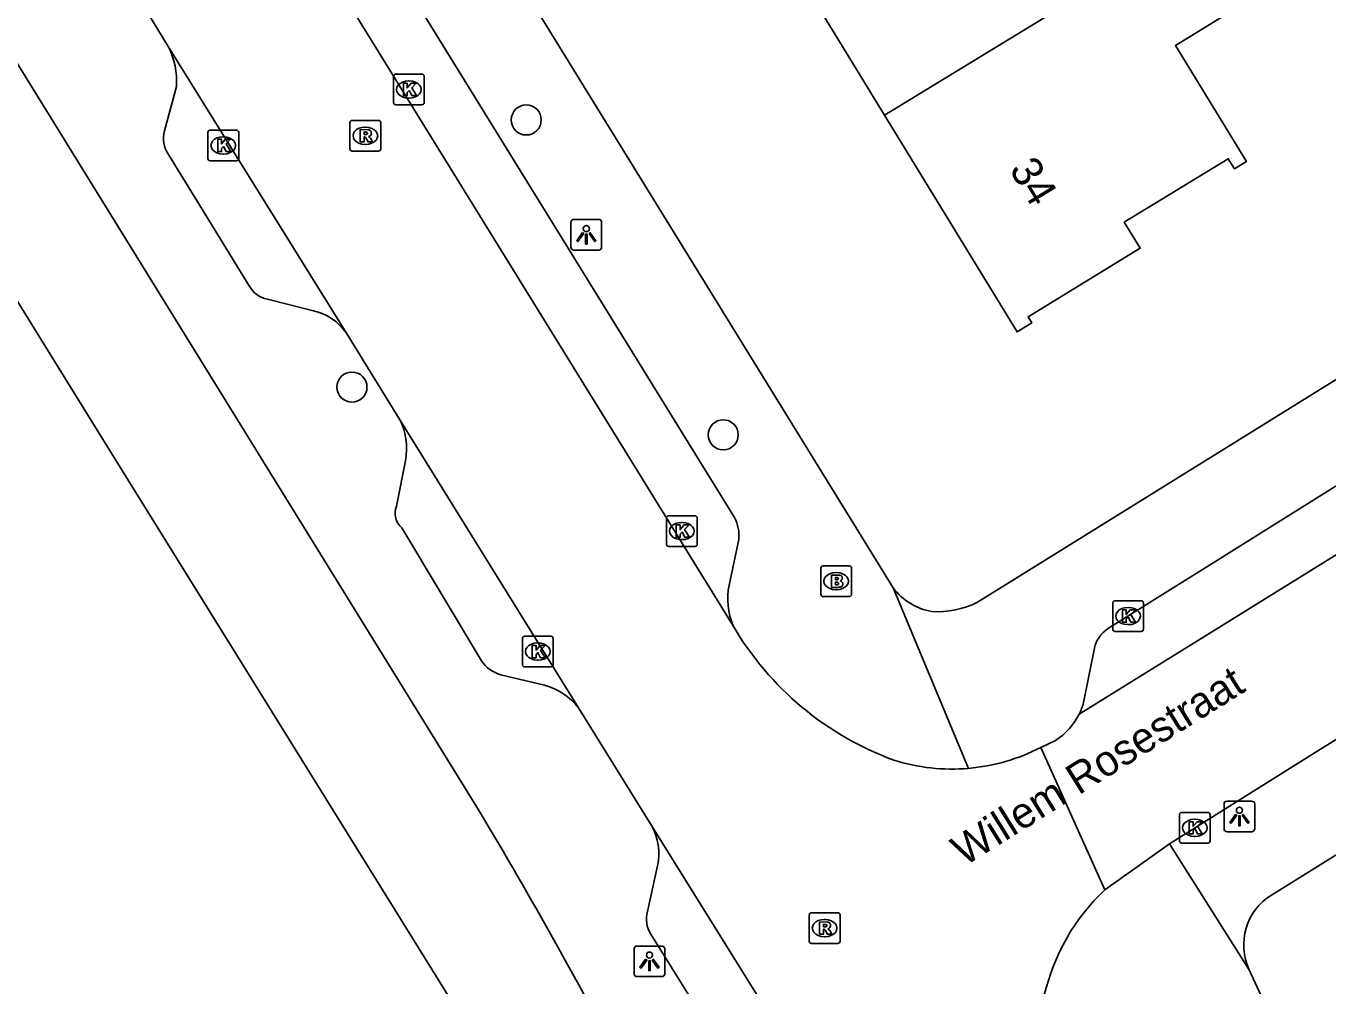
# Model space of a CAD drawing. Extents: x 160037 to 160839, y 385326 to 386441.
# Drawn here: x 160357.7 to 160400.06, y 386232.9 to 386264.15 of the extents above; entities that cross this region are included whole.
import ezdxf

# ---------------------------------------------------------------- set-up
doc = ezdxf.new("R2010")
doc.units = 0
for name, color, linetype in [('IMGEO_Boom', 7, 'Continuous'), ('IMGEO_Brandkraan', 7, 'Continuous'), ('IMGEO_Kolk', 7, 'Continuous'), ('IMGEO_Lichtpunt', 7, 'Continuous'), ('IMGEO_Openbare_ruimte_label', 7, 'Continuous'), ('IMGEO_Pand', 7, 'Continuous'), ('IMGEO_Pand_nummerreeks', 7, 'Continuous'), ('IMGEO_Rijbaan_lokaal_open', 7, 'Continuous'), ('IMGEO_Rioolput', 7, 'Continuous'), ('IMGEO_Voetpad_open', 7, 'Continuous')]:
    doc.layers.add(name, color=color, linetype=linetype)

msp = doc.modelspace()

# ---------------------------------------------------------------- linework, layer by layer
at = {"layer": 'IMGEO_Boom'}
for centre in [(160373.976, 386261.095), (160368.306, 386252.399), (160380.387, 386250.845)]:
    msp.add_circle(centre, 0.489, dxfattribs=at)
at = {"layer": 'IMGEO_Brandkraan'}
for p, q in [((160383.562, 386245.655), (160383.562, 386246.507)), ((160383.637, 386246.581), (160384.489, 386246.581)), ((160384.05, 386246.361), (160384.075, 386246.361)), ((160384.563, 386246.507), (160384.563, 386245.655)), ((160384.489, 386245.581), (160383.637, 386245.581)), ((160384.073, 386245.801), (160384.048, 386245.801))]:
    msp.add_line(p, q, dxfattribs=at)
for points in [[(160383.562, 386245.655), (160383.562, 386246.507)], [(160383.637, 386246.581), (160384.489, 386246.581)], [(160384.563, 386246.507), (160384.563, 386245.655)], [(160383.91, 386246.281), (160383.91, 386245.881), (160384.123, 386245.881)], [(160384.141, 386246.281), (160383.91, 386246.281)], [(160384.089, 386246.2), (160384.035, 386246.2), (160384.035, 386246.124)], [(160384.035, 386246.124), (160384.088, 386246.124)], [(160384.097, 386246.048), (160384.035, 386246.048), (160384.035, 386245.967)], [(160384.035, 386245.967), (160384.097, 386245.967)], [(160384.489, 386245.581), (160383.637, 386245.581)]]:
    msp.add_lwpolyline(points, dxfattribs=at)
for centre, radius, start, end in [((160383.639, 386246.505), 0.0765, 91.552, 178.448), ((160383.639, 386246.505), 0.0765, 91.552, 178.448), ((160384.487, 386246.505), 0.0765, 1.552, 88.448), ((160384.487, 386246.505), 0.0765, 1.552, 88.448), ((160384.09, 386246.162), 0.0379, 267.8285, 90.9355), ((160384.098, 386246.007), 0.0404, 269.8759, 90.5077), ((160384.145, 386246.136), 0.145, 59.4692, 91.5367), ((160384.17, 386246.183), 0.0922, 285.5137, 58.1501), ((160384.175, 386245.991), 0.105, 301.3115, 78.989), ((160383.639, 386245.657), 0.0765, 181.552, 268.448), ((160383.639, 386245.657), 0.0765, 181.552, 268.448), ((160384.129, 386246.132), 0.251, 268.6676, 293.5347), ((160384.487, 386245.657), 0.0765, 271.552, 358.448), ((160384.487, 386245.657), 0.0765, 271.552, 358.448)]:
    msp.add_arc(centre, radius, start, end, dxfattribs=at)
for centre, major_axis, ratio, start_param, end_param in [((160384.049, 386246.081), (-0.387, 0.002), 0.722429, 4.712389, 7.853982), ((160384.074, 386246.081), (-0.39, 0.002), 0.717154, 1.570796, 4.712389)]:
    msp.add_ellipse(centre, major_axis=major_axis, ratio=ratio, start_param=start_param, end_param=end_param, dxfattribs=at)
at = {"layer": 'IMGEO_Kolk'}
for p, q in [((160369.658, 386261.661), (160369.658, 386262.513)), ((160369.733, 386262.587), (160370.585, 386262.587)), ((160370.659, 386262.513), (160370.659, 386261.661)), ((160370.146, 386262.367), (160370.171, 386262.367)), ((160370.169, 386261.807), (160370.144, 386261.807)), ((160370.585, 386261.587), (160369.733, 386261.587)), ((160363.694, 386260.765), (160364.546, 386260.765)), ((160363.619, 386259.839), (160363.619, 386260.691)), ((160364.107, 386260.545), (160364.132, 386260.545)), ((160364.62, 386260.691), (160364.62, 386259.839)), ((160364.13, 386259.985), (160364.105, 386259.985)), ((160364.546, 386259.765), (160363.694, 386259.765)), ((160378.539, 386247.287), (160378.539, 386248.139)), ((160378.614, 386248.213), (160379.466, 386248.213)), ((160379.54, 386248.139), (160379.54, 386247.287)), ((160379.027, 386247.993), (160379.052, 386247.993)), ((160379.466, 386247.213), (160378.614, 386247.213)), ((160379.05, 386247.433), (160379.025, 386247.433)), ((160393.058, 386244.521), (160393.058, 386245.373)), ((160393.133, 386245.447), (160393.985, 386245.447)), ((160393.546, 386245.227), (160393.571, 386245.227)), ((160394.059, 386245.373), (160394.059, 386244.521)), ((160393.569, 386244.667), (160393.544, 386244.667)), ((160373.926, 386244.291), (160374.778, 386244.291)), ((160393.985, 386244.447), (160393.133, 386244.447)), ((160373.851, 386243.365), (160373.851, 386244.217)), ((160374.339, 386244.071), (160374.364, 386244.071)), ((160374.852, 386244.217), (160374.852, 386243.365)), ((160374.362, 386243.511), (160374.337, 386243.511)), ((160374.778, 386243.291), (160373.926, 386243.291)), ((160395.229, 386237.627), (160395.229, 386238.479)), ((160395.304, 386238.553), (160396.156, 386238.553)), ((160395.717, 386238.333), (160395.742, 386238.333)), ((160396.23, 386238.479), (160396.23, 386237.627)), ((160396.156, 386237.553), (160395.304, 386237.553)), ((160395.74, 386237.773), (160395.715, 386237.773))]:
    msp.add_line(p, q, dxfattribs=at)
for points in [[(160369.658, 386261.661), (160369.658, 386262.513)], [(160369.733, 386262.587), (160370.585, 386262.587)], [(160370.659, 386262.513), (160370.659, 386261.661)], [(160369.979, 386262.287), (160370.102, 386262.287), (160370.102, 386262.136), (160370.232, 386262.287), (160370.396, 386262.287), (160370.25, 386262.136), (160370.403, 386261.887), (160370.251, 386261.887), (160370.166, 386262.051), (160370.102, 386261.984), (160370.102, 386261.887), (160369.979, 386261.887), (160369.979, 386262.287)], [(160370.585, 386261.587), (160369.733, 386261.587)], [(160363.694, 386260.765), (160364.546, 386260.765)], [(160363.619, 386259.839), (160363.619, 386260.691)], [(160363.94, 386260.465), (160364.063, 386260.465), (160364.063, 386260.314), (160364.193, 386260.465), (160364.357, 386260.465), (160364.211, 386260.314), (160364.364, 386260.065), (160364.212, 386260.065), (160364.127, 386260.229), (160364.063, 386260.162), (160364.063, 386260.065), (160363.94, 386260.065), (160363.94, 386260.465)], [(160364.62, 386260.691), (160364.62, 386259.839)], [(160364.546, 386259.765), (160363.694, 386259.765)], [(160378.539, 386247.287), (160378.539, 386248.139)], [(160378.614, 386248.213), (160379.466, 386248.213)], [(160379.54, 386248.139), (160379.54, 386247.287)], [(160378.86, 386247.913), (160378.983, 386247.913), (160378.983, 386247.762), (160379.113, 386247.913), (160379.277, 386247.913), (160379.131, 386247.762), (160379.284, 386247.513), (160379.132, 386247.513), (160379.047, 386247.677), (160378.983, 386247.61), (160378.983, 386247.513), (160378.86, 386247.513), (160378.86, 386247.913)], [(160379.466, 386247.213), (160378.614, 386247.213)], [(160393.058, 386244.521), (160393.058, 386245.373)], [(160393.133, 386245.447), (160393.985, 386245.447)], [(160393.379, 386245.147), (160393.502, 386245.147), (160393.502, 386244.996), (160393.632, 386245.147), (160393.796, 386245.147), (160393.65, 386244.996), (160393.803, 386244.747), (160393.651, 386244.747), (160393.566, 386244.911), (160393.502, 386244.844), (160393.502, 386244.747), (160393.379, 386244.747), (160393.379, 386245.147)], [(160394.059, 386245.373), (160394.059, 386244.521)], [(160373.926, 386244.291), (160374.778, 386244.291)], [(160393.985, 386244.447), (160393.133, 386244.447)], [(160373.851, 386243.365), (160373.851, 386244.217)], [(160374.172, 386243.991), (160374.295, 386243.991), (160374.295, 386243.84), (160374.425, 386243.991), (160374.589, 386243.991), (160374.443, 386243.84), (160374.596, 386243.591), (160374.444, 386243.591), (160374.359, 386243.755), (160374.295, 386243.688), (160374.295, 386243.591), (160374.172, 386243.591), (160374.172, 386243.991)], [(160374.852, 386244.217), (160374.852, 386243.365)], [(160374.778, 386243.291), (160373.926, 386243.291)], [(160395.229, 386237.627), (160395.229, 386238.479)], [(160395.304, 386238.553), (160396.156, 386238.553)], [(160396.23, 386238.479), (160396.23, 386237.627)], [(160395.55, 386238.253), (160395.673, 386238.253), (160395.673, 386238.102), (160395.803, 386238.253), (160395.967, 386238.253), (160395.821, 386238.102), (160395.974, 386237.853), (160395.822, 386237.853), (160395.737, 386238.017), (160395.673, 386237.95), (160395.673, 386237.853), (160395.55, 386237.853), (160395.55, 386238.253)], [(160396.156, 386237.553), (160395.304, 386237.553)]]:
    msp.add_lwpolyline(points, dxfattribs=at)
for centre, start, end in [((160369.735, 386262.511), 91.552, 178.448), ((160369.735, 386262.511), 91.552, 178.448), ((160370.583, 386262.511), 1.552, 88.448), ((160370.583, 386262.511), 1.552, 88.448), ((160369.735, 386261.663), 181.552, 268.448), ((160369.735, 386261.663), 181.552, 268.448), ((160370.583, 386261.663), 271.552, 358.448), ((160370.583, 386261.663), 271.552, 358.448), ((160363.696, 386260.689), 91.552, 178.448), ((160363.696, 386260.689), 91.552, 178.448), ((160364.544, 386260.689), 1.552, 88.448), ((160364.544, 386260.689), 1.552, 88.448), ((160363.696, 386259.841), 181.552, 268.448), ((160363.696, 386259.841), 181.552, 268.448), ((160364.544, 386259.841), 271.552, 358.448), ((160364.544, 386259.841), 271.552, 358.448), ((160378.616, 386248.137), 91.552, 178.448), ((160378.616, 386248.137), 91.552, 178.448), ((160379.464, 386248.137), 1.552, 88.448), ((160379.464, 386248.137), 1.552, 88.448), ((160378.616, 386247.289), 181.552, 268.448), ((160378.616, 386247.289), 181.552, 268.448), ((160379.464, 386247.289), 271.552, 358.448), ((160379.464, 386247.289), 271.552, 358.448), ((160393.135, 386245.371), 91.552, 178.448), ((160393.135, 386245.371), 91.552, 178.448), ((160393.983, 386245.371), 1.552, 88.448), ((160393.983, 386245.371), 1.552, 88.448), ((160373.928, 386244.215), 91.552, 178.448), ((160373.928, 386244.215), 91.552, 178.448), ((160374.776, 386244.215), 1.552, 88.448), ((160374.776, 386244.215), 1.552, 88.448), ((160393.135, 386244.523), 181.552, 268.448), ((160393.135, 386244.523), 181.552, 268.448), ((160393.983, 386244.523), 271.552, 358.448), ((160393.983, 386244.523), 271.552, 358.448), ((160373.928, 386243.367), 181.552, 268.448), ((160373.928, 386243.367), 181.552, 268.448), ((160374.776, 386243.367), 271.552, 358.448), ((160374.776, 386243.367), 271.552, 358.448), ((160395.306, 386238.477), 91.552, 178.448), ((160395.306, 386238.477), 91.552, 178.448), ((160396.154, 386238.477), 1.552, 88.448), ((160396.154, 386238.477), 1.552, 88.448), ((160395.306, 386237.629), 181.552, 268.448), ((160395.306, 386237.629), 181.552, 268.448), ((160396.154, 386237.629), 271.552, 358.448), ((160396.154, 386237.629), 271.552, 358.448)]:
    msp.add_arc(centre, 0.0765, start, end, dxfattribs=at)
for centre, major_axis, ratio, start_param, end_param in [((160370.145, 386262.087), (-0.387, 0.002), 0.722429, 4.712389, 7.853982), ((160370.17, 386262.087), (-0.39, 0.002), 0.717154, 1.570796, 4.712389), ((160364.106, 386260.265), (-0.387, 0.002), 0.722429, 4.712389, 7.853982), ((160364.131, 386260.265), (-0.39, 0.002), 0.717154, 1.570796, 4.712389), ((160379.026, 386247.713), (-0.387, 0.002), 0.722429, 4.712389, 7.853982), ((160379.051, 386247.713), (-0.39, 0.002), 0.717154, 1.570796, 4.712389), ((160393.545, 386244.947), (-0.387, 0.002), 0.722429, 4.712389, 7.853982), ((160393.57, 386244.947), (-0.39, 0.002), 0.717154, 1.570796, 4.712389), ((160374.338, 386243.791), (-0.387, 0.002), 0.722429, 4.712389, 7.853982), ((160374.363, 386243.791), (-0.39, 0.002), 0.717154, 1.570796, 4.712389), ((160395.716, 386238.053), (-0.387, 0.002), 0.722429, 4.712389, 7.853982), ((160395.741, 386238.053), (-0.39, 0.002), 0.717154, 1.570796, 4.712389)]:
    msp.add_ellipse(centre, major_axis=major_axis, ratio=ratio, start_param=start_param, end_param=end_param, dxfattribs=at)
at = {"layer": 'IMGEO_Lichtpunt'}
for p, q in [((160376.335, 386257.857), (160375.527, 386257.857)), ((160376.335, 386257.857), (160375.527, 386257.857)), ((160375.433, 386257.762), (160375.433, 386256.955)), ((160375.433, 386257.762), (160375.433, 386256.955)), ((160376.429, 386256.955), (160376.429, 386257.762)), ((160376.429, 386256.955), (160376.429, 386257.762)), ((160375.527, 386256.861), (160376.335, 386256.861)), ((160375.527, 386256.861), (160376.335, 386256.861)), ((160396.684, 386238.827), (160396.684, 386238.02)), ((160396.684, 386238.827), (160396.684, 386238.02)), ((160397.586, 386238.922), (160396.778, 386238.922)), ((160397.586, 386238.922), (160396.778, 386238.922)), ((160397.68, 386238.02), (160397.68, 386238.827)), ((160397.68, 386238.02), (160397.68, 386238.827)), ((160396.778, 386237.926), (160397.586, 386237.926)), ((160396.778, 386237.926), (160397.586, 386237.926)), ((160377.488, 386234.111), (160377.488, 386233.304)), ((160377.488, 386234.111), (160377.488, 386233.304)), ((160378.39, 386234.206), (160377.582, 386234.206)), ((160378.39, 386234.206), (160377.582, 386234.206)), ((160378.484, 386233.304), (160378.484, 386234.111)), ((160378.484, 386233.304), (160378.484, 386234.111)), ((160377.582, 386233.21), (160378.39, 386233.21)), ((160377.582, 386233.21), (160378.39, 386233.21))]:
    msp.add_line(p, q, dxfattribs=at)
for points in [[(160375.807, 386257.426), (160375.846, 386257.398), (160375.658, 386257.136), (160375.62, 386257.163), (160375.807, 386257.426)], [(160375.909, 386257.378), (160375.956, 386257.378), (160375.956, 386257.056), (160375.909, 386257.056), (160375.909, 386257.378)], [(160376.019, 386257.398), (160376.057, 386257.425), (160376.244, 386257.163), (160376.205, 386257.135), (160376.019, 386257.398)], [(160397.058, 386238.491), (160397.097, 386238.463), (160396.909, 386238.201), (160396.871, 386238.228), (160397.058, 386238.491)], [(160397.16, 386238.443), (160397.207, 386238.443), (160397.207, 386238.121), (160397.16, 386238.121), (160397.16, 386238.443)], [(160397.27, 386238.463), (160397.308, 386238.49), (160397.495, 386238.228), (160397.456, 386238.2), (160397.27, 386238.463)], [(160377.862, 386233.775), (160377.901, 386233.747), (160377.713, 386233.485), (160377.675, 386233.512), (160377.862, 386233.775)], [(160377.964, 386233.727), (160378.011, 386233.727), (160378.011, 386233.405), (160377.964, 386233.405), (160377.964, 386233.727)], [(160378.074, 386233.747), (160378.112, 386233.774), (160378.299, 386233.512), (160378.26, 386233.484), (160378.074, 386233.747)]]:
    msp.add_lwpolyline(points, dxfattribs=at)
for centre in [(160375.932, 386257.56), (160397.183, 386238.625), (160377.987, 386233.909)]:
    msp.add_circle(centre, 0.0994, dxfattribs=at)
for centre, start, end in [((160375.527, 386257.762), 90, 180), ((160375.527, 386257.762), 90, 180), ((160376.335, 386257.762), 0, 90), ((160376.335, 386257.762), 0, 90), ((160375.527, 386256.955), 180, 270), ((160375.527, 386256.955), 180, 270), ((160376.335, 386256.955), 270, 0), ((160376.335, 386256.955), 270, 360), ((160396.778, 386238.827), 90, 180), ((160396.778, 386238.827), 90, 180), ((160397.586, 386238.827), 0, 90), ((160397.586, 386238.827), 0, 90), ((160396.778, 386238.02), 180, 270), ((160396.778, 386238.02), 180, 270), ((160397.586, 386238.02), 270, 0), ((160397.586, 386238.02), 270, 360), ((160377.582, 386234.111), 90, 180), ((160377.582, 386234.111), 90, 180), ((160378.39, 386234.111), 0, 90), ((160378.39, 386234.111), 0, 90), ((160377.582, 386233.304), 180, 270), ((160377.582, 386233.304), 180, 270), ((160378.39, 386233.304), 270, 0), ((160378.39, 386233.304), 270, 360)]:
    msp.add_arc(centre, 0.0946, start, end, dxfattribs=at)
at = {"layer": 'IMGEO_Pand'}
for points in [[(160393.55, 386266.088), (160398.443, 386269.169), (160400.046, 386266.574), (160399.763, 386266.399), (160396.061, 386264.106), (160395.103, 386263.521), (160397.41, 386259.744), (160397.021, 386259.506), (160396.821, 386259.833), (160393.435, 386257.765), (160393.953, 386256.917), (160390.303, 386254.687), (160390.426, 386254.487), (160389.95, 386254.196), (160385.638, 386261.254)], [(160385.638, 386261.254), (160381.806, 386267.526)], [(160393.55, 386266.088), (160385.638, 386261.254)], [(160356.33, 386256.943), (160360.635, 386250), (160373.503, 386229.25), (160372.174, 386228.406), (160373.739, 386225.879), (160373.455, 386225.72), (160371.898, 386228.234), (160362.051, 386222.095), (160346.068, 386248.087)]]:
    msp.add_lwpolyline(points, dxfattribs=at)
at = {"layer": 'IMGEO_Rijbaan_lokaal_open'}
for points in [[(160380.712, 386244.623), (160360.191, 386277.867)], [(160362.326, 386263.486), (160359.823, 386267.623)], [(160437.847, 386264.151), (160436.793, 386263.633), (160419.211, 386252.68), (160414.901, 386250), (160406.174, 386244.574), (160399.731, 386240.558), (160394.903, 386237.536)], [(160362.326, 386263.486), (160368.126, 386254.151)], [(160369.836, 386251.393), (160368.126, 386254.151)], [(160407.564, 386253.711), (160408.586, 386252.063), (160391.963, 386241.751)], [(160369.836, 386251.393), (160375.678, 386241.955)], [(160378.049, 386238.126), (160375.678, 386241.955)], [(160391.201, 386240.896), (160390.717, 386240.667)], [(160390.717, 386240.667), (160392.799, 386236.03)], [(160378.049, 386238.126), (160383.862, 386228.788)], [(160392.799, 386236.03), (160394.903, 386237.536)]]:
    msp.add_lwpolyline(points, dxfattribs=at)
for centre, radius, start, end in [((160389.404, 386249.71), 10.071, 210.3409, 249.8778), ((160389.976, 386242.755), 2.226, 303.3857, 333.1976), ((160387.828, 386246.266), 6.3, 274.9225, 297.2903), ((160387.827, 386246.291), 6.325, 252.6345, 274.918), ((160397.478, 386231.072), 6.818, 133.3397, 167.0447)]:
    msp.add_arc(centre, radius, start, end, dxfattribs=at)
at = {"layer": 'IMGEO_Rioolput'}
for p, q in [((160368.241, 386260.154), (160368.241, 386261.006)), ((160368.316, 386261.08), (160369.168, 386261.08)), ((160368.729, 386260.86), (160368.754, 386260.86)), ((160369.242, 386261.006), (160369.242, 386260.154)), ((160369.168, 386260.08), (160368.316, 386260.08)), ((160368.752, 386260.3), (160368.727, 386260.3)), ((160383.185, 386234.363), (160383.185, 386235.215)), ((160383.26, 386235.289), (160384.112, 386235.289)), ((160383.673, 386235.069), (160383.698, 386235.069)), ((160384.186, 386235.215), (160384.186, 386234.363)), ((160383.696, 386234.509), (160383.671, 386234.509)), ((160384.112, 386234.289), (160383.26, 386234.289))]:
    msp.add_line(p, q, dxfattribs=at)
for points in [[(160368.241, 386260.154), (160368.241, 386261.006)], [(160368.316, 386261.08), (160369.168, 386261.08)], [(160368.83, 386260.778), (160368.578, 386260.78), (160368.578, 386260.38)], [(160369.242, 386261.006), (160369.242, 386260.154)], [(160368.578, 386260.38), (160368.702, 386260.38), (160368.702, 386260.542), (160368.713, 386260.542)], [(160368.756, 386260.699), (160368.702, 386260.699), (160368.702, 386260.618)], [(160368.702, 386260.618), (160368.754, 386260.618)], [(160368.76, 386260.513), (160368.831, 386260.38), (160368.971, 386260.38), (160368.906, 386260.506)], [(160369.168, 386260.08), (160368.316, 386260.08)], [(160383.185, 386234.363), (160383.185, 386235.215)], [(160383.26, 386235.289), (160384.112, 386235.289)], [(160383.774, 386234.987), (160383.522, 386234.989), (160383.522, 386234.589)], [(160383.7, 386234.908), (160383.646, 386234.908), (160383.646, 386234.827)], [(160384.186, 386235.215), (160384.186, 386234.363)], [(160383.522, 386234.589), (160383.646, 386234.589), (160383.646, 386234.751), (160383.657, 386234.751)], [(160383.646, 386234.827), (160383.698, 386234.827)], [(160383.704, 386234.722), (160383.775, 386234.589), (160383.915, 386234.589), (160383.85, 386234.715)], [(160384.112, 386234.289), (160383.26, 386234.289)]]:
    msp.add_lwpolyline(points, dxfattribs=at)
for centre, radius, start, end in [((160368.318, 386261.004), 0.0765, 91.552, 178.448), ((160368.318, 386261.004), 0.0765, 91.552, 178.448), ((160368.829, 386260.668), 0.109, 350.3612, 89.416), ((160369.166, 386261.004), 0.0765, 1.552, 88.448), ((160369.166, 386261.004), 0.0765, 1.552, 88.448), ((160368.712, 386260.489), 0.0533, 26.0293, 88.6989), ((160368.738, 386260.807), 0.19, 274.7715, 282.9687), ((160368.762, 386260.603), 0.0964, 77.0061, 93.1865), ((160368.776, 386260.66), 0.0378, 276.6634, 79.6772), ((160368.827, 386260.668), 0.112, 277.5842, 350.9817), ((160368.811, 386260.453), 0.108, 29.5134, 73.7905), ((160368.318, 386260.156), 0.0765, 181.552, 268.448), ((160368.318, 386260.156), 0.0765, 181.552, 268.448), ((160369.166, 386260.156), 0.0765, 271.552, 358.448), ((160369.166, 386260.156), 0.0765, 271.552, 358.448), ((160383.262, 386235.213), 0.0765, 91.552, 178.448), ((160383.262, 386235.213), 0.0765, 91.552, 178.448), ((160383.706, 386234.812), 0.0964, 77.0061, 93.1865), ((160383.72, 386234.869), 0.0378, 276.6634, 79.6772), ((160383.773, 386234.877), 0.109, 350.3612, 89.416), ((160384.11, 386235.213), 0.0765, 1.552, 88.448), ((160384.11, 386235.213), 0.0765, 1.552, 88.448), ((160383.656, 386234.698), 0.0533, 26.0293, 88.6989), ((160383.682, 386235.016), 0.19, 274.7715, 282.9687), ((160383.771, 386234.877), 0.112, 277.5842, 350.9817), ((160383.755, 386234.662), 0.108, 29.5134, 73.7905), ((160383.262, 386234.365), 0.0765, 181.552, 268.448), ((160383.262, 386234.365), 0.0765, 181.552, 268.448), ((160384.11, 386234.365), 0.0765, 271.552, 358.448), ((160384.11, 386234.365), 0.0765, 271.552, 358.448)]:
    msp.add_arc(centre, radius, start, end, dxfattribs=at)
for centre, major_axis, ratio, start_param, end_param in [((160368.728, 386260.58), (-0.387, 0.002), 0.722429, 4.712389, 7.853982), ((160368.753, 386260.58), (-0.39, 0.002), 0.717154, 1.570796, 4.712389), ((160383.672, 386234.789), (-0.387, 0.002), 0.722429, 4.712389, 7.853982), ((160383.697, 386234.789), (-0.39, 0.002), 0.717154, 1.570796, 4.712389)]:
    msp.add_ellipse(centre, major_axis=major_axis, ratio=ratio, start_param=start_param, end_param=end_param, dxfattribs=at)
at = {"layer": 'IMGEO_Voetpad_open'}
for points in [[(160385.914, 386245.865), (160383.364, 386250), (160363.927, 386281.527)], [(160363.386, 386276.287), (160380.756, 386248.156)], [(160351.069, 386273.213), (160365.405, 386250), (160372.421, 386238.639)], [(160362.207, 386260.739), (160362.594, 386262.187)], [(160364.963, 386255.698), (160362.332, 386259.968)], [(160411.434, 386259.552), (160396.065, 386250), (160388.66, 386245.397)], [(160367.012, 386254.896), (160365.554, 386255.259)], [(160392.888, 386244.526), (160395.952, 386246.445), (160401.634, 386250), (160406.623, 386253.12), (160407.564, 386253.711)], [(160369.756, 386248.522), (160370.043, 386249.994)], [(160398.224, 386235.865), (160418.465, 386248.484)], [(160372.524, 386243.485), (160369.931, 386247.816)], [(160380.891, 386247.44), (160380.578, 386245.955)], [(160388.369, 386239.989), (160385.914, 386245.865)], [(160392.114, 386242.135), (160392.463, 386243.904)], [(160374.57, 386242.692), (160373.147, 386243.037)], [(160394.903, 386237.536), (160397.501, 386233.431)], [(160377.926, 386235.331), (160378.245, 386236.819)], [(160380.679, 386230.333), (160378.034, 386234.586)], [(160440.173, 386140.987), (160397.501, 386233.431)]]:
    msp.add_lwpolyline(points, dxfattribs=at)
for centre, radius, start, end in [((160360.135, 386262.357), 2.465, 356.0474, 27.2671), ((160363.151, 386260.496), 0.975, 165.5989, 212.8193), ((160365.721, 386256.101), 0.859, 208.0111, 258.7783), ((160366.64, 386253.135), 1.8, 34.3697, 78.0842), ((160367.988, 386250.405), 2.096, 348.6971, 28.136), ((160370.336, 386248.291), 0.624, 158.2825, 229.5607), ((160379.652, 386247.577), 1.246, 353.6837, 27.6716), ((160382.859, 386245.512), 2.323, 169.0006, 202.4887), ((160387.539, 386247.104), 2.044, 217.3355, 259.6581), ((160387.372, 386247.916), 2.829, 265.9417, 297.0778), ((160393.5, 386243.651), 1.068, 124.9969, 166.3151), ((160373.417, 386244.07), 1.068, 213.2202, 255.3399), ((160374.089, 386240.768), 1.983, 36.7641, 75.9752), ((160389.93, 386242.772), 2.275, 333.3306, 343.737), ((160239.073, 386158.389), 155.633, 27.35263, 31.03999), ((160376.489, 386237.224), 1.802, 347.0181, 30.0391), ((160399.236, 386234.24), 1.915, 121.9237, 204.989), ((160378.774, 386235.074), 0.886, 163.1063, 213.3908)]:
    msp.add_arc(centre, radius, start, end, dxfattribs=at)

# ---------------------------------------------------------------- texts
at = {"layer": 'IMGEO_Openbare_ruimte_label'}
msp.add_text('Willem Rosestraat', height=1, rotation=31.9568, dxfattribs=at).set_placement((160388.229, 386236.782))
at = {"layer": 'IMGEO_Pand_nummerreeks'}
msp.add_text('34', height=1, rotation=301.4218, dxfattribs=at).set_placement((160389.674, 386259.482))

doc.saveas('drawing.dxf')
